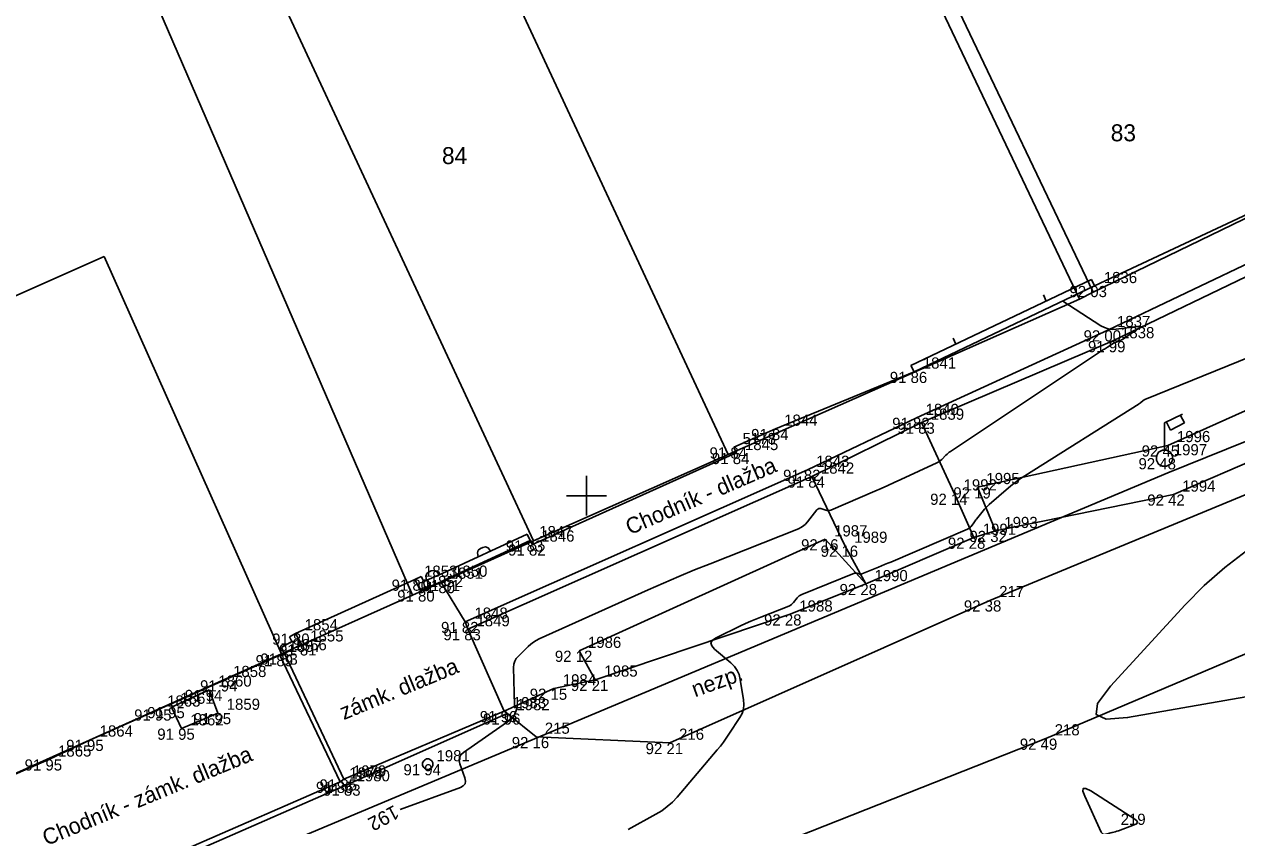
# Model space of a CAD drawing. Extents: x -711081 to -709338, y -1025122 to -1024092.
# Drawn here: x -710789.07 to -710758.72, y -1024933.26 to -1024913.2 of the extents above; entities that cross this region are included whole.
import ezdxf

# ---------------------------------------------------------------- set-up
doc = ezdxf.new("R2010")
doc.units = 0
for name, color, linetype in [('Ex_Contour Labels', 7, 'Continuous'), ('Ex_Major Contours', 7, 'Continuous'), ('Ex_Minor Contours', 7, 'Continuous'), ('Z_body', 7, 'Continuous'), ('Z_body_cisla', 7, 'Continuous'), ('Z_body_vysky_redukovane', 7, 'Continuous'), ('Z_budova', 7, 'Continuous'), ('Z_chodnik', 7, 'Continuous'), ('Z_hektometricka_sit', 7, 'Continuous'), ('Z_katastr_cisla_stavebni', 7, 'Continuous'), ('Z_katastr_hranice', 7, 'Continuous'), ('Z_katastr_vnitrni_kresba', 7, 'Continuous'), ('Z_komunikace', 7, 'Continuous'), ('Z_komunikace_osa', 7, 'Continuous'), ('Z_obruba', 7, 'Continuous'), ('Z_ploty', 7, 'Continuous'), ('Z_ploty_znacky', 7, 'Continuous'), ('Z_popisy', 7, 'Continuous'), ('Z_rozhranni', 7, 'Continuous'), ('Z_site_vo_znaky', 7, 'Continuous'), ('Z_site_vodovod_znaky', 7, 'Continuous'), ('Z_vstupy', 7, 'Continuous'), ('Z_zelen_obvod', 7, 'Continuous'), ('Z_zlabek', 7, 'Continuous')]:
    doc.layers.add(name, color=color, linetype=linetype)

# ---------------------------------------------------------------- blocks, each defined once
blk = doc.blocks.new('POINT_DISPLAY')
blk.add_line((0, 0), (0, 0))
blk = doc.blocks.new('Z210')
blk.add_line((0, 0), (0, 0.17))
blk = doc.blocks.new('Z216')
for p, q in [((-0.17, 0), (-0.15, 0.1)), ((-0.15, 0.1), (-0.1, 0.15)), ((-0.1, 0.15), (-0.03, 0.17)), ((-0.03, 0.17), (0.03, 0.17)), ((0.03, 0.17), (0.1, 0.15)), ((0.1, 0.15), (0.15, 0.1)), ((0.15, 0.1), (0.17, 0))]:
    blk.add_line(p, q)
blk = doc.blocks.new('Z614')
for p, q in [((-0.13, 0.03), (-0.1, 0.08)), ((-0.13, -0.03), (-0.13, 0.03)), ((-0.1, 0.08), (-0.08, 0.1)), ((-0.08, 0.1), (-0.03, 0.13)), ((-0.03, 0.13), (0.03, 0.13)), ((0.03, 0.13), (0.08, 0.1)), ((0.08, 0.1), (0.1, 0.08)), ((0.1, 0.08), (0.13, 0.03)), ((0.13, 0.03), (0.13, -0.03)), ((-0.1, -0.08), (-0.13, -0.03)), ((-0.08, -0.1), (-0.1, -0.08)), ((-0.03, -0.13), (-0.08, -0.1)), ((0.03, -0.13), (-0.03, -0.13)), ((0.08, -0.1), (0.03, -0.13)), ((0.1, -0.08), (0.08, -0.1)), ((0.13, -0.03), (0.1, -0.08))]:
    blk.add_line(p, q)
blk = doc.blocks.new('Z13')
for p, q in [((0, 0.88), (0.45, 1.1)), ((0.4, 1.07), (0.5, 0.88)), ((0, 0.2), (0, 0.88)), ((0.15, 0.7), (0.05, 0.9)), ((0.5, 0.88), (0.15, 0.7)), ((-0.2, 0.05), (-0.15, 0.15)), ((-0.2, -0.05), (-0.2, 0.05)), ((-0.15, 0.15), (-0.05, 0.2)), ((-0.05, 0.2), (0.05, 0.2)), ((0.05, 0.2), (0.15, 0.15)), ((0.15, 0.15), (0.2, 0.05)), ((0.2, 0.05), (0.2, -0.05)), ((-0.15, -0.15), (-0.2, -0.05)), ((-0.05, -0.2), (-0.15, -0.15)), ((0.05, -0.2), (-0.05, -0.2)), ((0.15, -0.15), (0.05, -0.2)), ((0.2, -0.05), (0.15, -0.15))]:
    blk.add_line(p, q)

msp = doc.modelspace()

# ---------------------------------------------------------------- linework, layer by layer
at = {"layer": 'Ex_Major Contours'}
msp.add_lwpolyline([(-710763.078, -1024920.129), (-710762.127, -1024920.746), (-710762.036, -1024920.794), (-710761.942, -1024920.825), (-710761.844, -1024920.838), (-710761.741, -1024920.834), (-710761.141, -1024920.759), (-710761.13, -1024920.759), (-710761.126, -1024920.761), (-710761.128, -1024920.765), (-710761.135, -1024920.772), (-710761.178, -1024920.805), (-710761.189, -1024920.813), (-710761.199, -1024920.821), (-710761.21, -1024920.829), (-710761.221, -1024920.837), (-710761.559, -1024921.072), (-710761.582, -1024921.087), (-710761.606, -1024921.101), (-710761.63, -1024921.113), (-710761.656, -1024921.124), (-710761.809, -1024921.186), (-710761.814, -1024921.19), (-710761.96, -1024921.282), (-710761.984, -1024921.298), (-710762.008, -1024921.313), (-710762.032, -1024921.329), (-710762.057, -1024921.345), (-710765.887, -1024923.894), (-710765.917, -1024923.915), (-710765.947, -1024923.938), (-710765.975, -1024923.962), (-710766.002, -1024923.988), (-710766.107, -1024924.093), (-710766.135, -1024924.118), (-710766.164, -1024924.141), (-710766.195, -1024924.161), (-710766.228, -1024924.178), (-710767.132, -1024924.599), (-710767.294, -1024924.673), (-710767.457, -1024924.747), (-710767.621, -1024924.819), (-710767.785, -1024924.89), (-710768.886, -1024925.36), (-710768.915, -1024925.37), (-710768.945, -1024925.374), (-710768.976, -1024925.372), (-710769.006, -1024925.365), (-710769.129, -1024925.325), (-710769.158, -1024925.319), (-710769.185, -1024925.323), (-710769.208, -1024925.335), (-710769.23, -1024925.356), (-710769.465, -1024925.657), (-710769.513, -1024925.712), (-710769.568, -1024925.759), (-710769.629, -1024925.798), (-710769.695, -1024925.829), (-710771.903, -1024926.702), (-710772.294, -1024926.859), (-710772.682, -1024927.021), (-710773.068, -1024927.187), (-710773.453, -1024927.357), (-710776.179, -1024928.587), (-710776.255, -1024928.625), (-710776.326, -1024928.669), (-710776.393, -1024928.719), (-710776.456, -1024928.775), (-710776.7, -1024929.013), (-710776.754, -1024929.075), (-710776.791, -1024929.144), (-710776.813, -1024929.22), (-710776.819, -1024929.302), (-710776.797, -1024930.252), (-710776.796, -1024930.262), (-710776.793, -1024930.27), (-710776.788, -1024930.278), (-710776.781, -1024930.284), (-710776.749, -1024930.308), (-710776.743, -1024930.314), (-710776.74, -1024930.321), (-710776.739, -1024930.329), (-710776.741, -1024930.338), (-710776.81, -1024930.506), (-710776.825, -1024930.535), (-710776.843, -1024930.562), (-710776.865, -1024930.586), (-710776.891, -1024930.606), (-710778.077, -1024931.428), (-710778.14, -1024931.486), (-710778.177, -1024931.552), (-710778.186, -1024931.627), (-710778.167, -1024931.71), (-710778.04, -1024932.062), (-710778.023, -1024932.143), (-710778.036, -1024932.21), (-710778.08, -1024932.263), (-710778.152, -1024932.302), (-710779.663, -1024932.853)], dxfattribs=at)
at = {"layer": 'Ex_Minor Contours'}
for points in [[(-710756.603, -1024920.8), (-710761.026, -1024922.594), (-710761.04, -1024922.6), (-710761.053, -1024922.607), (-710761.065, -1024922.616), (-710761.077, -1024922.625), (-710761.122, -1024922.665), (-710761.134, -1024922.675), (-710761.146, -1024922.684), (-710761.158, -1024922.692), (-710761.17, -1024922.701), (-710764.03, -1024924.505), (-710764.134, -1024924.574), (-710764.236, -1024924.646), (-710764.335, -1024924.723), (-710764.432, -1024924.802), (-710764.921, -1024925.223), (-710764.961, -1024925.259), (-710764.999, -1024925.297), (-710765.035, -1024925.336), (-710765.069, -1024925.377), (-710765.234, -1024925.585), (-710765.252, -1024925.608), (-710765.27, -1024925.63), (-710765.287, -1024925.653), (-710765.304, -1024925.676), (-710765.371, -1024925.768), (-710765.389, -1024925.79), (-710765.41, -1024925.808), (-710765.432, -1024925.824), (-710765.458, -1024925.837), (-710767.384, -1024926.661), (-710767.459, -1024926.693), (-710767.535, -1024926.725), (-710767.61, -1024926.756), (-710767.686, -1024926.787), (-710768.11, -1024926.958), (-710768.125, -1024926.963), (-710768.14, -1024926.964), (-710768.155, -1024926.964), (-710768.171, -1024926.96), (-710768.232, -1024926.94), (-710768.247, -1024926.936), (-710768.262, -1024926.936), (-710768.277, -1024926.937), (-710768.292, -1024926.942), (-710769.611, -1024927.472), (-710769.644, -1024927.488), (-710769.674, -1024927.508), (-710769.701, -1024927.531), (-710769.726, -1024927.559), (-710769.817, -1024927.676), (-710769.842, -1024927.703), (-710769.869, -1024927.727), (-710769.899, -1024927.746), (-710769.932, -1024927.762), (-710770.633, -1024928.039), (-710770.761, -1024928.091), (-710770.888, -1024928.145), (-710771.014, -1024928.202), (-710771.139, -1024928.261), (-710771.755, -1024928.559), (-710771.846, -1024928.619), (-710771.882, -1024928.687), (-710771.864, -1024928.761), (-710771.791, -1024928.842), (-710771.384, -1024929.186), (-710771.296, -1024929.274), (-710771.228, -1024929.372), (-710771.179, -1024929.48), (-710771.149, -1024929.6), (-710771.065, -1024930.107), (-710771.056, -1024930.226), (-710771.069, -1024930.341), (-710771.104, -1024930.451), (-710771.16, -1024930.556), (-710771.431, -1024930.968), (-710771.5, -1024931.07), (-710771.572, -1024931.17), (-710771.647, -1024931.267), (-710771.725, -1024931.362), (-710772.73, -1024932.543), (-710772.847, -1024932.67), (-710772.974, -1024932.783), (-710773.111, -1024932.885), (-710773.259, -1024932.975), (-710773.956, -1024933.358)], [(-710750.328, -1024928.61), (-710761.458, -1024930.553), (-710761.995, -1024930.593), (-710762.246, -1024930.477), (-710762.209, -1024930.203), (-710761.886, -1024929.772), (-710760.019, -1024927.736), (-710759.537, -1024927.246), (-710759.024, -1024926.794), (-710758.48, -1024926.379)]]:
    msp.add_lwpolyline(points, dxfattribs=at)
msp.add_lwpolyline([(-710761.725, -1024933.4), (-710761.763, -1024933.412), (-710761.803, -1024933.424), (-710761.842, -1024933.434), (-710762.001, -1024933.474), (-710762.038, -1024933.478), (-710762.069, -1024933.47), (-710762.095, -1024933.45), (-710762.115, -1024933.419), (-710762.53, -1024932.523), (-710762.577, -1024932.394), (-710762.567, -1024932.329), (-710762.501, -1024932.328), (-710762.379, -1024932.391), (-710761.274, -1024933.094), (-710761.222, -1024933.137), (-710761.207, -1024933.176), (-710761.23, -1024933.211), (-710761.29, -1024933.242), (-710761.686, -1024933.386)], close=True, dxfattribs=at)
at = {"layer": 'Z_budova'}
for p, q in [((-710757.56, -1024917.53), (-710762.28, -1024919.75)), ((-710762.36, -1024919.59), (-710762.28, -1024919.75)), ((-710771.25, -1024923.93), (-710776.35, -1024926.22)), ((-710771.31, -1024923.79), (-710771.25, -1024923.93)), ((-710776.48, -1024925.96), (-710776.5, -1024925.97)), ((-710776.48, -1024925.96), (-710776.41, -1024926.12)), ((-710776.35, -1024926.22), (-710776.41, -1024926.12)), ((-710782.55, -1024928.95), (-710782.63, -1024928.8)), ((-710782.67, -1024928.99), (-710784.06, -1024929.62)), ((-710782.55, -1024928.95), (-710782.67, -1024928.99)), ((-710785.71, -1024930.35), (-710787.41, -1024931.11)), ((-710788.45, -1024931.6), (-710791.63, -1024932.99))]:
    msp.add_line(p, q, dxfattribs=at)
at = {"layer": 'Z_chodnik'}
for p, q in [((-710753.13, -1024916.64), (-710761.95, -1024920.86)), ((-710761.95, -1024920.86), (-710766.74, -1024923.05)), ((-710766.74, -1024923.05), (-710769.47, -1024924.35)), ((-710769.47, -1024924.35), (-710778.03, -1024928.16)), ((-710778.64, -1024927.16), (-710778.03, -1024928.16)), ((-710778.03, -1024928.16), (-710777.97, -1024928.34)), ((-710777.97, -1024928.34), (-710777.06, -1024930.39)), ((-710781.07, -1024932.1), (-710777.06, -1024930.39)), ((-710785.02, -1024933.85), (-710781.16, -1024932.16)), ((-710781.16, -1024932.16), (-710781.07, -1024932.1))]:
    msp.add_line(p, q, dxfattribs=at)
at = {"layer": 'Z_hektometricka_sit'}
for p, q in [((-710775, -1024924.5), (-710775, -1024925.5)), ((-710775.5, -1024925), (-710774.5, -1024925))]:
    msp.add_line(p, q, dxfattribs=at)
at = {"layer": 'Z_katastr_hranice'}
for p, q in [((-710775.54, -1024893.02), (-710762.66, -1024920.08)), ((-710790.12, -1024896.5), (-710776.32, -1024926.13)), ((-710779.35, -1024927.49), (-710788.37, -1024906.65)), ((-710728.9, -1024911.67), (-710760.45, -1024924.43)), ((-710757.62, -1024917.63), (-710762.32, -1024919.91)), ((-710762.66, -1024920.08), (-710771.45, -1024923.97)), ((-710762.32, -1024919.91), (-710762.66, -1024920.08)), ((-710771.45, -1024923.97), (-710776.32, -1024926.13)), ((-710760.45, -1024924.43), (-710830.16, -1024953.7)), ((-710776.32, -1024926.13), (-710779.35, -1024927.49)), ((-710779.35, -1024927.49), (-710782.63, -1024928.96)), ((-710782.63, -1024928.96), (-710791.58, -1024932.98))]:
    msp.add_line(p, q, dxfattribs=at)
at = {"layer": 'Z_katastr_vnitrni_kresba'}
for p, q in [((-710775.2, -1024892.85), (-710762.32, -1024919.91)), ((-710778.82, -1024908.15), (-710771.45, -1024923.97)), ((-710790.96, -1024920.74), (-710787.07, -1024919.01)), ((-710787.07, -1024919.01), (-710782.63, -1024928.96))]:
    msp.add_line(p, q, dxfattribs=at)
at = {"layer": 'Z_komunikace'}
for p, q in [((-710764.9, -1024927.62), (-710751.3, -1024922)), ((-710772.91, -1024931.19), (-710764.9, -1024927.62)), ((-710776.98, -1024930.45), (-710776.26, -1024931.04)), ((-710776.26, -1024931.04), (-710772.91, -1024931.19))]:
    msp.add_line(p, q, dxfattribs=at)
at = {"layer": 'Z_komunikace_osa'}
for p, q in [((-710763.5, -1024931.08), (-710749.88, -1024925.29)), ((-710773.01, -1024934.83), (-710763.5, -1024931.08))]:
    msp.add_line(p, q, dxfattribs=at)
at = {"layer": 'Z_obruba'}
for p, q in [((-710781.16, -1024932.16), (-710782.67, -1024928.99)), ((-710782.55, -1024928.95), (-710781.07, -1024932.1)), ((-710777.06, -1024930.39), (-710776.98, -1024930.45)), ((-710780.98, -1024932.23), (-710776.98, -1024930.45)), ((-710785.03, -1024934), (-710780.98, -1024932.23))]:
    msp.add_line(p, q, dxfattribs=at)
at = {"layer": 'Z_ploty'}
for p, q in [((-710766.88, -1024921.74), (-710762.36, -1024919.59)), ((-710766.8, -1024921.9), (-710762.28, -1024919.75)), ((-710766.88, -1024921.74), (-710766.8, -1024921.9)), ((-710778.61, -1024926.95), (-710776.48, -1024925.96)), ((-710778.54, -1024927.11), (-710776.41, -1024926.12)), ((-710779.29, -1024927.1), (-710779.13, -1024927.02)), ((-710779.07, -1024927.15), (-710779.13, -1024927.02)), ((-710778.61, -1024926.95), (-710779.07, -1024927.15)), ((-710779.15, -1024927.37), (-710779.29, -1024927.1)), ((-710778.64, -1024927.16), (-710779.15, -1024927.37)), ((-710778.54, -1024927.11), (-710778.64, -1024927.16)), ((-710782.43, -1024928.53), (-710782.28, -1024928.45)), ((-710782.43, -1024928.53), (-710782.37, -1024928.65)), ((-710782.28, -1024928.45), (-710782.13, -1024928.72)), ((-710782.63, -1024928.8), (-710782.37, -1024928.65)), ((-710782.55, -1024928.95), (-710782.13, -1024928.72))]:
    msp.add_line(p, q, dxfattribs=at)
at = {"layer": 'Z_rozhranni'}
for p, q in [((-710760.31, -1024924.97), (-710751.69, -1024921.23)), ((-710765.79, -1024924.95), (-710766.61, -1024923.17)), ((-710769.36, -1024924.52), (-710768.53, -1024926.25)), ((-710765.3, -1024926.05), (-710765.79, -1024924.95)), ((-710764.76, -1024925.88), (-710760.31, -1024924.97)), ((-710768.01, -1024927.21), (-710765.3, -1024926.05)), ((-710765.3, -1024926.05), (-710764.76, -1024925.88)), ((-710768.53, -1024926.25), (-710768.01, -1024927.21)), ((-710769.9, -1024927.97), (-710768.01, -1024927.21)), ((-710774.78, -1024929.61), (-710769.9, -1024927.97)), ((-710775.81, -1024929.83), (-710774.78, -1024929.61)), ((-710784.44, -1024929.86), (-710785.38, -1024930.29)), ((-710784.22, -1024930.44), (-710784.44, -1024929.86)), ((-710777.06, -1024930.39), (-710775.81, -1024929.83)), ((-710785.38, -1024930.29), (-710785.13, -1024930.83)), ((-710785.13, -1024930.83), (-710784.22, -1024930.44))]:
    msp.add_line(p, q, dxfattribs=at)
at = {"layer": 'Z_vstupy'}
for p, q in [((-710770.27, -1024923.33), (-710766.8, -1024921.9)), ((-710770.27, -1024923.33), (-710771.31, -1024923.79)), ((-710782.28, -1024928.45), (-710779.29, -1024927.1)), ((-710785.71, -1024930.35), (-710784.06, -1024929.62)), ((-710788.45, -1024931.6), (-710787.41, -1024931.11))]:
    msp.add_line(p, q, dxfattribs=at)
at = {"layer": 'Z_zelen_obvod'}
for p, q in [((-710760.45, -1024923.74), (-710752.18, -1024920.04)), ((-710765.21, -1024924.79), (-710760.45, -1024923.74)), ((-710765.21, -1024924.79), (-710764.76, -1024925.88)), ((-710775.18, -1024928.88), (-710769.02, -1024926.09)), ((-710769.02, -1024926.09), (-710768.01, -1024927.21)), ((-710775.18, -1024928.88), (-710774.78, -1024929.61))]:
    msp.add_line(p, q, dxfattribs=at)
at = {"layer": 'Z_zlabek'}
for p, q in [((-710752.87, -1024916.81), (-710761.84, -1024921.13)), ((-710761.84, -1024921.13), (-710766.61, -1024923.17)), ((-710766.61, -1024923.17), (-710769.36, -1024924.52)), ((-710769.36, -1024924.52), (-710777.97, -1024928.34))]:
    msp.add_line(p, q, dxfattribs=at)

# ---------------------------------------------------------------- block references
at = {"layer": 'Z_body'}
for p in [(-710762.28, -1024919.75), (-710761.95, -1024920.86), (-710761.84, -1024921.13), (-710766.8, -1024921.9), (-710766.74, -1024923.05), (-710770.27, -1024923.33), (-710766.61, -1024923.17), (-710760.45, -1024923.74), (-710771.31, -1024923.79), (-710771.25, -1024923.93), (-710769.47, -1024924.35), (-710760.53, -1024924.06), (-710769.36, -1024924.52), (-710765.79, -1024924.95), (-710765.21, -1024924.79), (-710760.31, -1024924.97), (-710776.41, -1024926.12), (-710769.02, -1024926.09), (-710765.3, -1024926.05), (-710764.76, -1024925.88), (-710776.35, -1024926.22), (-710768.53, -1024926.25), (-710779.29, -1024927.1), (-710779.15, -1024927.37), (-710778.64, -1024927.16), (-710778.54, -1024927.11), (-710768.01, -1024927.21), (-710764.9, -1024927.62), (-710769.9, -1024927.97), (-710778.03, -1024928.16), (-710782.28, -1024928.45), (-710777.97, -1024928.34), (-710782.13, -1024928.72), (-710775.18, -1024928.88), (-710782.67, -1024928.99), (-710782.55, -1024928.95), (-710784.06, -1024929.62), (-710774.78, -1024929.61), (-710784.44, -1024929.86), (-710775.81, -1024929.83), (-710785.71, -1024930.35), (-710785.38, -1024930.29), (-710777.06, -1024930.39), (-710784.22, -1024930.44), (-710776.98, -1024930.45), (-710785.13, -1024930.83), (-710787.41, -1024931.11), (-710776.26, -1024931.04), (-710772.91, -1024931.19), (-710763.5, -1024931.08), (-710788.45, -1024931.6), (-710778.97, -1024931.72), (-710781.16, -1024932.16), (-710781.07, -1024932.1), (-710780.98, -1024932.23)]:
    msp.add_blockref('POINT_DISPLAY', p, dxfattribs=at)
at = {"layer": 'Z_ploty_znacky'}
for name, p, rotation in [('Z210', (-710763.49, -1024920.13), 25.4), ('Z210', (-710765.75, -1024921.21), 25.4), ('Z216', (-710777.55, -1024926.46), 24.9), ('Z216', (-710778.84, -1024927.05), 23.3)]:
    msp.add_blockref(name, p, dxfattribs=dict(at, rotation=rotation))
at = {"layer": 'Z_site_vo_znaky'}
msp.add_blockref('Z13', (-710760.53, -1024924.06), dxfattribs=at)
at = {"layer": 'Z_site_vodovod_znaky'}
msp.add_blockref('Z614', (-710778.97, -1024931.72), dxfattribs=at)

# ---------------------------------------------------------------- texts
at = {"layer": 'Ex_Contour Labels'}
msp.add_text('192', height=0.35, rotation=208.0763, dxfattribs=at).set_placement((-710779.81, -1024932.733))
at = {"layer": 'Z_body_cisla'}
for s, p in [('1836', (-710762.05, -1024919.68)), ('1837', (-710761.72, -1024920.78)), ('1838', (-710761.62, -1024921.06)), ('1841', (-710766.58, -1024921.82)), ('1840', (-710766.51, -1024922.98)), ('1839', (-710766.38, -1024923.1)), ('1844', (-710770.05, -1024923.25)), ('5178', (-710771.09, -1024923.71)), ('1996', (-710760.22, -1024923.66)), ('1845', (-710771.03, -1024923.86)), ('1997', (-710760.3, -1024923.99)), ('1843', (-710769.25, -1024924.28)), ('1842', (-710769.13, -1024924.45)), ('1992', (-710765.56, -1024924.87)), ('1995', (-710764.99, -1024924.71)), ('1994', (-710760.09, -1024924.9)), ('1993', (-710764.54, -1024925.81)), ('1847', (-710776.18, -1024926.04)), ('1846', (-710776.13, -1024926.15)), ('1987', (-710768.8, -1024926.02)), ('1991', (-710765.08, -1024925.98)), ('1989', (-710768.3, -1024926.18)), ('1853', (-710779.06, -1024927.03)), ('1850', (-710778.31, -1024927.03)), ('1852', (-710778.92, -1024927.29)), ('1851', (-710778.42, -1024927.08)), ('1990', (-710767.79, -1024927.14)), ('217', (-710764.67, -1024927.54)), ('1988', (-710769.67, -1024927.9)), ('1848', (-710777.8, -1024928.08)), ('1849', (-710777.75, -1024928.27)), ('1854', (-710782.05, -1024928.37)), ('1856', (-710782.33, -1024928.87)), ('1855', (-710781.91, -1024928.65)), ('1986', (-710774.96, -1024928.81)), ('1857', (-710782.45, -1024928.91)), ('1860', (-710784.21, -1024929.78)), ('1858', (-710783.84, -1024929.54)), ('1984', (-710775.59, -1024929.75)), ('1985', (-710774.55, -1024929.53)), ('1863', (-710785.49, -1024930.28)), ('1861', (-710785.16, -1024930.21)), ('1859', (-710784, -1024930.36)), ('1983', (-710776.84, -1024930.32)), ('1982', (-710776.75, -1024930.37)), ('1862', (-710784.91, -1024930.75)), ('215', (-710776.04, -1024930.96)), ('218', (-710763.28, -1024931)), ('1864', (-710787.18, -1024931.03)), ('216', (-710772.68, -1024931.11)), ('1865', (-710788.22, -1024931.53)), ('1981', (-710778.75, -1024931.65)), ('1978', (-710780.93, -1024932.08)), ('1979', (-710780.84, -1024932.03)), ('1980', (-710780.75, -1024932.15)), ('219', (-710761.63, -1024933.24))]:
    msp.add_text(s, height=0.28, dxfattribs=at).set_placement(p)
at = {"layer": 'Z_body_vysky_redukovane'}
for s, p in [('92 03', (-710762.91, -1024920.03)), ('92 00', (-710762.557, -1024921.14)), ('91 99', (-710762.447, -1024921.41)), ('91 86', (-710767.407, -1024922.18)), ('91 82', (-710767.347, -1024923.33)), ('91 84', (-710770.877, -1024923.61)), ('91 83', (-710767.217, -1024923.45)), ('92 45', (-710761.103, -1024924.02)), ('91 84', (-710771.917, -1024924.07)), ('91 84', (-710771.857, -1024924.21)), ('91 82', (-710770.077, -1024924.63)), ('92 48', (-710761.183, -1024924.34)), ('91 84', (-710769.967, -1024924.8)), ('92 14', (-710766.397, -1024925.23)), ('92 19', (-710765.817, -1024925.07)), ('92 42', (-710760.963, -1024925.25)), ('91 83', (-710777.017, -1024926.4)), ('92 16', (-710769.627, -1024926.37)), ('92 28', (-710765.953, -1024926.33)), ('92 32', (-710765.413, -1024926.16)), ('91 82', (-710776.957, -1024926.5)), ('92 16', (-710769.137, -1024926.53)), ('91 80', (-710779.873, -1024927.38)), ('91 80', (-710779.733, -1024927.65)), ('91 80', (-710779.223, -1024927.44)), ('91 81', (-710779.1, -1024927.39)), ('92 28', (-710768.663, -1024927.49)), ('92 38', (-710765.553, -1024927.9)), ('92 28', (-710770.553, -1024928.25)), ('91 82', (-710778.637, -1024928.44)), ('91 80', (-710782.863, -1024928.73)), ('91 83', (-710778.577, -1024928.62)), ('91 81', (-710782.69, -1024929)), ('92 12', (-710775.787, -1024929.16)), ('91 89', (-710783.277, -1024929.27)), ('91 83', (-710783.157, -1024929.23)), ('91 94', (-710784.667, -1024929.9)), ('92 21', (-710775.387, -1024929.89)), ('91 94', (-710785.047, -1024930.14)), ('92 15', (-710776.417, -1024930.11)), ('91 95', (-710786.317, -1024930.63)), ('91 95', (-710785.987, -1024930.57)), ('91 96', (-710777.667, -1024930.67)), ('91 95', (-710784.827, -1024930.72)), ('91 96', (-710777.587, -1024930.73)), ('91 95', (-710785.737, -1024931.11)), ('91 95', (-710788.017, -1024931.39)), ('92 16', (-710776.867, -1024931.32)), ('92 21', (-710773.517, -1024931.47)), ('92 49', (-710764.153, -1024931.36)), ('91 95', (-710789.057, -1024931.88)), ('91 94', (-710779.577, -1024932)), ('91 85', (-710781.767, -1024932.44)), ('91 85', (-710781.677, -1024932.38)), ('91 83', (-710781.587, -1024932.51))]:
    msp.add_text(s, height=0.28, dxfattribs=at).set_placement(p)
at = {"layer": 'Z_katastr_cisla_stavebni'}
for s, p in [('83', (-710761.878, -1024916.13)), ('84', (-710778.613, -1024916.7))]:
    msp.add_text(s, height=0.425, dxfattribs=at).set_placement(p)
at = {"layer": 'Z_popisy'}
for s, rotation, p in [('Chodník - dlažba', 23.4, (-710773.91, -1024925.99)), ('zámk. dlažba', 22.5, (-710781.07, -1024930.62)), ('nezp.', 19.8, (-710772.28, -1024930.05)), ('Chodník - zámk. dlažba', 22.5, (-710788.51, -1024933.77))]:
    msp.add_text(s, height=0.4, rotation=rotation, dxfattribs=at).set_placement(p)

doc.saveas('drawing.dxf')
